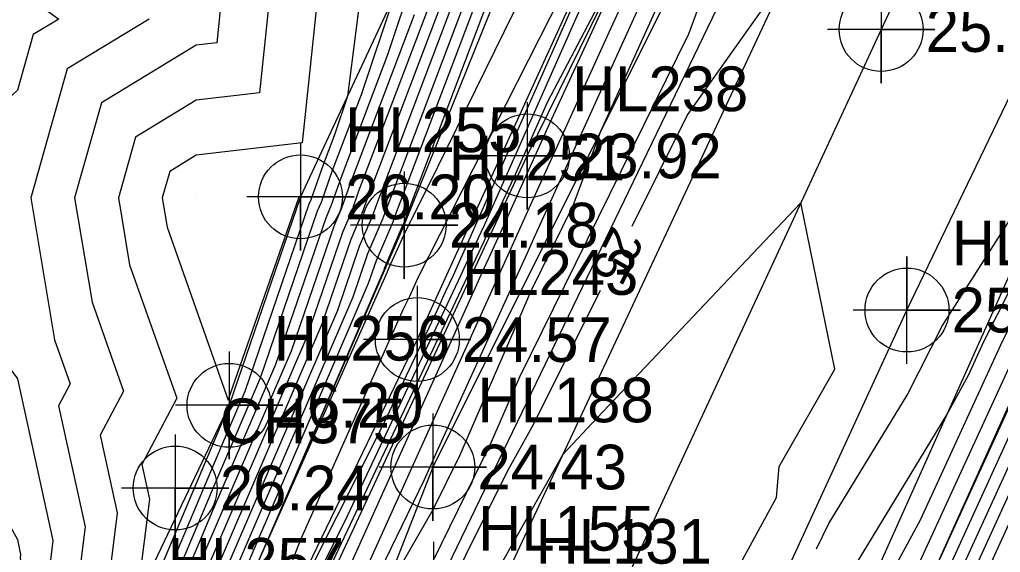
# Model space of a CAD drawing. Extents: x 2531902 to 2533249, y 715219 to 716099.
# Drawn here: x 2532720.1 to 2532774.9, y 715390.2 to 715420 of the extents above; entities that cross this region are included whole.
import ezdxf

# ---------------------------------------------------------------- set-up
doc = ezdxf.new("R2010")
doc.units = 0
for name, color, linetype in [('DTM Contours Major', 7, 'Continuous'), ('DTM Contours Major Text', 7, 'Continuous'), ('DTM Contours Minor', 7, 'Continuous'), ('Exist DTM Breakline', 7, 'Continuous'), ('Exist DTM Breakline Cogo Elevation', 7, 'Continuous'), ('Exist DTM Breakline Cogo Number', 7, 'Continuous'), ('Exist DTM Breakline Cogo Point CELL', 7, 'Continuous'), ('Exist DTM Crownline', 7, 'Continuous'), ('Exist DTM Crownline Cogo Elevation', 7, 'Continuous'), ('Exist DTM Crownline Cogo Point CELL', 7, 'Continuous'), ('Exist DTM Drainline', 7, 'Continuous'), ('Exist DTM Drainline Cogo Elevation', 7, 'Continuous'), ('Exist DTM Drainline Cogo Number', 7, 'Continuous'), ('Exist DTM Drainline Cogo Point CELL', 7, 'Continuous'), ('Exist DTM QL2 LIDAR Elevation Point', 7, 'Continuous'), ('Exist DTM Regular Point CELL', 7, 'Continuous'), ('Exist DTM Regular Point Cogo Elevation', 7, 'Continuous'), ('Exist DTM Regular Point Cogo Number', 7, 'Continuous'), ('Exist Roads Soil', 7, 'Continuous'), ('Exist Roads Soil Cogo Elevation', 7, 'Continuous'), ('Exist Roads Soil Cogo Number', 7, 'Continuous'), ('Exist Roads Soil Cogo Point CELL', 7, 'Continuous')]:
    doc.layers.add(name, color=color, linetype=linetype)

msp = doc.modelspace()

# ---------------------------------------------------------------- linework, layer by layer
at = {"layer": 'DTM Contours Major'}
for points in [[(2532800.222, 715486.126), (2532800.799, 715487.917), (2532801.604, 715490.728), (2532799.585, 715488.381), (2532795.986, 715482.388), (2532785.265, 715463.901), (2532782.488, 715459.417), (2532781.27, 715457.333), (2532770.689, 715436.09), (2532768.119, 715430.727), (2532765.72, 715425.943), (2532765.164, 715424.783), (2532763.066, 715422.571), (2532757.467, 715414.656), (2532754.355, 715408.4)], [(2532764.675, 715390.393), (2532765.365, 715391.804), (2532769.732, 715398.979), (2532771.705, 715402.869), (2532775.904, 715409.441), (2532779.037, 715415.606), (2532784.246, 715432.277), (2532786.058, 715436.002), (2532790.955, 715448.065), (2532789.189, 715456.971), (2532790.756, 715461.052), (2532790.741, 715462.057), (2532798.782, 715482.396)], [(2532805.714, 715463.749), (2532803.874, 715459.415), (2532795.933, 715440.582), (2532792.492, 715433.08), (2532783.009, 715413.212), (2532780.966, 715408.845), (2532778.419, 715403.271), (2532777.004, 715400.123), (2532766.878, 715377.969), (2532764.67, 715373.054), (2532764.487, 715372.658)], [(2532741.786, 715454.712), (2532740, 715454.12), (2532735.815, 715454.185), (2532735.815, 715450), (2532736.766, 715443.234), (2532734.728, 715440), (2532740, 715431.343), (2532740.309, 715430.303), (2532738.444, 715415.679), (2532737.727, 715413.532), (2532737.089, 715411.85), (2532736.399, 715409.901), (2532736.295, 715409.657), (2532732.71, 715399.177), (2532731.502, 715396.369), (2532726.475, 715384.443), (2532718.431, 715367.324), (2532718.116, 715366.65)], [(2532752.255, 715446.836), (2532751.43, 715443.503), (2532750.533, 715440.609), (2532749.886, 715438.88), (2532745.152, 715424.715), (2532739.574, 715410.002), (2532739.262, 715409.121), (2532738.641, 715407.674), (2532737.024, 715402.95), (2532729.895, 715386.376), (2532727.683, 715381.128), (2532724.143, 715373.594), (2532720.491, 715365.772), (2532718.9, 715360.92), (2532715.573, 715353.957)], [(2532733.072, 715380.417), (2532736.05, 715386.324), (2532746.107, 715407.627), (2532746.19, 715407.813), (2532747.785, 715411.189), (2532749.648, 715415.394), (2532755.036, 715425.63), (2532749.858, 715414.393), (2532748.564, 715411.544), (2532747.073, 715408.235), (2532746.1, 715406.094), (2532736.747, 715385.348), (2532734.354, 715380.414)], [(2532685.866, 715408.146), (2532687.738, 715410), (2532690, 715411.491), (2532694.423, 715420), (2532700, 715422.116), (2532709.929, 715420.071), (2532710, 715420.053), (2532718.389, 715421.611), (2532720, 715421.687), (2532722.31, 715420), (2532720.873, 715419.127), (2532720, 715416.024), (2532713.584, 715410), (2532719.681, 715400.319), (2532719.937, 715400), (2532720, 715399.886), (2532721.982, 715390.851), (2532721.73, 715388.827), (2532722.492, 715382.528), (2532719.242, 715375.74), (2532714.707, 715373.543)], [(2532752.573, 715404.819), (2532748.857, 715397.349), (2532747.374, 715394.718), (2532743.874, 715387.645), (2532740.383, 715379.669), (2532731.304, 715360.451), (2532730.239, 715357.914), (2532726.595, 715350.22), (2532724.236, 715346.063), (2532714.003, 715323.254), (2532713.203, 715321.69), (2532711.508, 715317.934), (2532709.974, 715314.389)]]:
    msp.add_lwpolyline(points, dxfattribs=at)
at = {"layer": 'DTM Contours Minor'}
for points in [[(2532769.082, 715469.128), (2532763.379, 715466.996), (2532761.986, 715466.673), (2532761.941, 715466.329), (2532761.911, 715466.132), (2532761.819, 715465.762), (2532756.217, 715447.689), (2532752.171, 715436.887), (2532751.093, 715433.661), (2532741.561, 715408.523), (2532741.552, 715408.498), (2532740.517, 715406.088), (2532740.476, 715405.967), (2532733.417, 715389.559), (2532740.662, 715405.834), (2532740.697, 715405.903), (2532741.705, 715408.165), (2532742.961, 715410.641), (2532754.164, 715433.438), (2532754.806, 715434.88), (2532757.432, 715440.248), (2532765.02, 715457.314), (2532767.689, 715462.104), (2532769.082, 715469.128)], [(2532740.483, 715397.402), (2532731.277, 715379.142), (2532735.823, 715390.867), (2532741.58, 715403.801), (2532741.953, 715404.539), (2532742.405, 715405.552), (2532754.127, 715428.661), (2532755.282, 715431.012), (2532756.469, 715433.676), (2532756.714, 715434.177), (2532767.107, 715457.553), (2532757.03, 715434.047), (2532756.954, 715433.904), (2532755.843, 715431.316), (2532755.098, 715429.899), (2532744.36, 715405.671), (2532743.9, 715404.697), (2532743.47, 715403.73), (2532740.483, 715397.402)], [(2532720.952, 715352.688), (2532732.777, 715375.601), (2532734.11, 715378.185), (2532739.744, 715389.798), (2532744.766, 715400.939), (2532747.774, 715407.558), (2532748.708, 715409.63), (2532753.083, 715419.263), (2532761.844, 715438.277)], [(2532723.557, 715294.878), (2532726.891, 715299.867), (2532729.677, 715306.221), (2532737.819, 715322.347), (2532742.046, 715333.324), (2532744.516, 715338.415), (2532745.079, 715339.838), (2532749.901, 715351.121), (2532754.614, 715364.633), (2532756.065, 715367.689), (2532757.623, 715371.878), (2532763.693, 715384.299), (2532771.962, 715397.885), (2532773.177, 715400.123), (2532774.028, 715401.974), (2532777.821, 715409.483), (2532778.485, 715410.931), (2532782.68, 715419.512), (2532780.801, 715417.567), (2532785.925, 715433.964)], [(2532792.419, 715434.376), (2532780.683, 715409.789), (2532780.393, 715409.17), (2532777.239, 715402.266), (2532777.103, 715401.963), (2532771.315, 715389.301), (2532765.104, 715375.785), (2532764.567, 715374.796), (2532761.933, 715368.859), (2532761.254, 715367.389), (2532761.252, 715367.386), (2532749.935, 715342.911), (2532748.607, 715340.058), (2532746.295, 715334.529), (2532744.423, 715330.362), (2532734.999, 715308.137), (2532732.649, 715303.257), (2532726.041, 715292.008)], [(2532792.566, 715431.784), (2532785.335, 715416.636), (2532781.539, 715408.52), (2532779.6, 715404.276), (2532776.906, 715398.283), (2532769.261, 715381.558), (2532764.544, 715371.057), (2532762.454, 715366.535), (2532762.352, 715366.316), (2532755.665, 715351.854), (2532749.719, 715339.075), (2532748.274, 715335.621), (2532742.116, 715321.914), (2532736.821, 715309.426), (2532732.305, 715300.048), (2532728.37, 715293.348)], [(2532749.608, 715431.425), (2532741.064, 715408.893), (2532740.98, 715408.654), (2532740.048, 715406.484), (2532739.613, 715405.213), (2532728.931, 715380.381), (2532728.407, 715379.139), (2532727.57, 715377.356), (2532722.011, 715365.449), (2532721.876, 715365.04), (2532719.41, 715359.879), (2532716.556, 715348.815), (2532715.589, 715346.812), (2532715.359, 715346.327), (2532704.747, 715322.677), (2532704.166, 715321.46), (2532696.617, 715308.576)], [(2532762.012, 715431.348), (2532757.509, 715419.145), (2532748.053, 715399.94), (2532746.492, 715396.349), (2532743.245, 715389.731), (2532736.81, 715378.57), (2532734.18, 715373.149), (2532733.914, 715372.632), (2532731.549, 715368.05), (2532720.404, 715345.96), (2532718.22, 715341.63), (2532716.895, 715338.548), (2532706.453, 715315.748), (2532704.068, 715311.44), (2532702.152, 715307.307)], [(2532724.211, 715293.077), (2532731.809, 715304.45), (2532732.994, 715306.466), (2532733.178, 715306.849), (2532734.65, 715310.32), (2532743.638, 715333.666), (2532744.946, 715336.363), (2532746.402, 715340.045), (2532756.703, 715364.143), (2532757.82, 715366.643), (2532758.879, 715369.236), (2532760.638, 715373.964), (2532762.021, 715376.794), (2532763.905, 715379.889), (2532770.486, 715392.01), (2532775.094, 715402.038), (2532777.577, 715406.952), (2532779.125, 715410.329), (2532788.914, 715430.353)], [(2532748.123, 715429.188), (2532740.568, 715409.263), (2532740.407, 715408.809), (2532739.579, 715406.881), (2532738.75, 715404.458), (2532729.252, 715382.379), (2532728.166, 715379.802), (2532726.427, 715376.102), (2532721.504, 715365.556), (2532720.884, 715363.666), (2532709.495, 715339.833), (2532709.32, 715339.158), (2532709.261, 715339.035), (2532708.13, 715336.651), (2532707.619, 715335.511), (2532703.945, 715327.826), (2532695.291, 715309.055), (2532695.206, 715308.845)], [(2532759.532, 715429.002), (2532752.591, 715413.72), (2532751.055, 715409.557), (2532748.727, 715404.829), (2532744.713, 715395.593), (2532743.231, 715392.572), (2532740.293, 715387.477), (2532734.157, 715374.828), (2532733.535, 715373.622), (2532728.017, 715362.929), (2532720.07, 715347.178), (2532718.513, 715344.091), (2532715.194, 715336.373), (2532707.109, 715318.72), (2532702.462, 715310.325), (2532701.224, 715307.655)], [(2532737.431, 715427.431), (2532735.921, 715413.08), (2532730, 715412.388), (2532728.515, 715411.485), (2532728.096, 715410), (2532728.368, 715408.368), (2532731.784, 715398.699), (2532735.747, 715410.057), (2532735.847, 715410.114), (2532735.827, 715410.056), (2532735.826, 715410.054), (2532731.847, 715398.423), (2532731.824, 715398.368), (2532726.234, 715385.106), (2532718.912, 715369.524), (2532717.68, 715366.95), (2532717.047, 715366.644), (2532717.048, 715365.188), (2532712.947, 715352.68)], [(2532743.639, 715426.808), (2532740.697, 715418.005), (2532738.083, 715411.111), (2532737.544, 715409.589), (2532737.233, 715408.864), (2532734.436, 715400.686), (2532730.859, 715392.372), (2532726.958, 715383.117), (2532720.716, 715369.832), (2532718.971, 715366.095), (2532715.924, 715356.8), (2532709.011, 715342.336), (2532704.732, 715334.836), (2532704.258, 715333.808), (2532701.941, 715328.507), (2532696.328, 715316.334), (2532692.559, 715306.988)], [(2532746.638, 715426.951), (2532740.071, 715409.632), (2532739.835, 715408.965), (2532739.11, 715407.278), (2532737.887, 715403.704), (2532729.574, 715384.378), (2532727.924, 715380.465), (2532725.285, 715374.848), (2532720.997, 715365.664), (2532719.892, 715362.293), (2532708.881, 715339.251), (2532708.07, 715337.83), (2532707.092, 715335.71), (2532706.647, 715334.693), (2532695.498, 715310.511), (2532694.677, 715308.474)], [(2532724.877, 715291.338), (2532732.822, 715304.862), (2532734.089, 715307.493), (2532744.221, 715331.387), (2532745.23, 715334.008), (2532745.377, 715334.311), (2532747.726, 715340.252), (2532750.798, 715347.439), (2532759.553, 715367.028), (2532761.405, 715371.56), (2532762.785, 715374.669), (2532767.795, 715383.897), (2532776.16, 715402.102), (2532777.332, 715404.421), (2532779.765, 715409.727), (2532788.075, 715426.725)], [(2532756.308, 715424.132), (2532748.851, 715407.715), (2532748.475, 715406.882), (2532743.432, 715395.784), (2532742.74, 715394.247), (2532734.134, 715376.506), (2532733.156, 715374.611), (2532724.484, 715357.809), (2532719.736, 715348.396), (2532718.805, 715346.551), (2532713.494, 715334.198), (2532707.766, 715321.692), (2532700.855, 715309.209), (2532700.296, 715308.002)], [(2532734.432, 715424.432), (2532733.531, 715415.873), (2532730, 715415.46), (2532726.604, 715413.396), (2532725.648, 715410), (2532726.269, 715406.269), (2532728.908, 715398.801), (2532726.958, 715395.097), (2532727.381, 715393.169), (2532726.778, 715388.322), (2532727.435, 715389.192), (2532725.992, 715385.77), (2532724.134, 715381.816), (2532718.07, 715369.148), (2532714.956, 715367.639), (2532714.961, 715360.475)], [(2532789.987, 715423.483), (2532782.684, 715407.869), (2532781.96, 715406.286), (2532776.709, 715394.602), (2532774.027, 715388.735), (2532764.293, 715367.062), (2532763.654, 715365.681), (2532763.451, 715365.246), (2532761.394, 715360.797), (2532750.83, 715338.093), (2532750.253, 715336.714), (2532739.809, 715313.466), (2532738.642, 715310.715), (2532731.961, 715296.838), (2532730.698, 715294.689)], [(2532743.667, 715422.478), (2532739.077, 715410.372), (2532738.69, 715409.277), (2532738.171, 715408.071), (2532736.162, 715402.195), (2532730.217, 715388.375), (2532727.441, 715381.791), (2532723, 715372.34), (2532719.984, 715365.879), (2532717.908, 715359.546), (2532708.946, 715340.793), (2532706.401, 715336.333), (2532705.675, 715334.759), (2532704.294, 715331.6), (2532695.913, 715313.423), (2532693.618, 715307.731)], [(2532752.373, 715422.647), (2532746.072, 715408.43), (2532745.045, 715406.255), (2532744.789, 715405.678), (2532738.266, 715391.863), (2532731.961, 715379.357), (2532731.334, 715377.954), (2532722.545, 715359.181)], [(2532731.434, 715421.434), (2532731.142, 715418.665), (2532730, 715418.532), (2532724.694, 715415.306), (2532723.2, 715410), (2532724.171, 715404.171), (2532725.926, 715399.203), (2532724.629, 715396.738), (2532725.581, 715392.396), (2532724.873, 715386.698), (2532725.062, 715385.135), (2532718.461, 715371.345), (2532712.866, 715368.635), (2532712.874, 715355.762), (2532710.963, 715349.933), (2532709.175, 715346.191), (2532704.757, 715338.45), (2532705.576, 715350.018), (2532698.003, 715346.868), (2532694.945, 715329.816), (2532692.441, 715321.704), (2532695.676, 715319.423), (2532689.912, 715305.131)], [(2532741.041, 715421.243), (2532739.212, 715415.768), (2532737.586, 715411.481), (2532736.972, 715409.745), (2532736.764, 715409.261), (2532733.573, 715399.932), (2532731.181, 715394.371), (2532726.717, 715383.78), (2532719.573, 715368.578), (2532718.464, 715366.202), (2532714.932, 715355.427), (2532709.044, 715343.107), (2532703.897, 715334.088), (2532703.549, 715333.333), (2532700.764, 715326.961), (2532696.536, 715317.79), (2532692.03, 715306.617)], [(2532742.182, 715420.242), (2532738.58, 715410.741), (2532738.117, 715409.433), (2532737.702, 715408.467), (2532735.299, 715401.441), (2532730.538, 715390.374), (2532727.2, 715382.454), (2532721.858, 715371.086), (2532719.477, 715365.987), (2532716.916, 715358.173), (2532708.979, 715341.564), (2532705.566, 715335.585), (2532704.966, 715334.283), (2532703.118, 715330.054), (2532696.121, 715314.878), (2532693.089, 715307.36)], [(2532727.363, 715420), (2532722.783, 715417.217), (2532720.753, 715410), (2532722.072, 715402.072), (2532722.944, 715399.604), (2532722.3, 715398.379), (2532723.781, 715391.624), (2532723.302, 715387.763), (2532723.777, 715383.831), (2532718.852, 715373.542), (2532710.776, 715369.631), (2532710.787, 715351.048), (2532709.971, 715348.56), (2532709.208, 715346.962), (2532707.322, 715343.657), (2532708.803, 715364.593), (2532695.098, 715358.893), (2532689.565, 715328.033), (2532687.437, 715321.14), (2532694.096, 715316.446), (2532689.383, 715304.76)], [(2532787.661, 715420.059), (2532782.111, 715408.194), (2532780.78, 715405.281), (2532776.807, 715396.442), (2532771.644, 715385.146), (2532764.419, 715369.059), (2532763.054, 715366.108), (2532762.902, 715365.781), (2532758.53, 715356.325), (2532750.274, 715338.584), (2532749.264, 715336.167), (2532740.962, 715317.69), (2532737.732, 715310.071), (2532732.133, 715298.443), (2532729.534, 715294.018)], [(2532745.048, 715359.74), (2532746.77, 715363.471), (2532753.174, 715376.293), (2532762.431, 715393.257), (2532762.574, 715394.985), (2532765.704, 715400.428), (2532763.794, 715409.722), (2532752.415, 715397.704), (2532750.493, 715395.667), (2532746.688, 715388.915), (2532745.84, 715387.2), (2532738.995, 715371.564), (2532734.935, 715359.474)], [(2532719.633, 715377.937), (2532716.344, 715376.344), (2532710, 715375.547), (2532701.114, 715378.886), (2532695.45, 715380), (2532691.917, 715381.917), (2532694.38, 715390), (2532693.825, 715396.175), (2532696.944, 715400), (2532697.685, 715402.315), (2532700.263, 715400.721), (2532708.325, 715402.106), (2532710, 715406.19), (2532714.958, 715400), (2532720, 715390.908), (2532720.182, 715390.078), (2532720.159, 715389.892), (2532721.207, 715381.224), (2532719.633, 715377.937)]]:
    msp.add_lwpolyline(points, dxfattribs=at)
at = {"layer": 'Exist DTM Breakline'}
for points in [[(2532850.523, 715624.043), (2532846.504, 715620.874), (2532841.706, 715614.127), (2532832.845, 715598.874), (2532822.333, 715575.771), (2532815.557, 715555.383), (2532805.828, 715528.954), (2532795.014, 715502.43), (2532778.718, 715468.977), (2532762.354, 715433.263), (2532743.219, 715394.959), (2532734.198, 715371.89), (2532718.026, 715339.994), (2532703.206, 715306.913)], [(2532851.508, 715621.597), (2532844.842, 715610.805), (2532835.568, 715590.645), (2532825.478, 715567.576), (2532808.054, 715526.629), (2532792.366, 715492.682), (2532777.25, 715459.478), (2532760.672, 715423.843), (2532743.255, 715387.785), (2532725.494, 715349.638), (2532709.856, 715316.842), (2532704.172, 715304.494)], [(2532724.848, 715291.321), (2532733.023, 715306.739), (2532748.288, 715340.34), (2532764.781, 715374.811), (2532780.299, 715409.224), (2532792.312, 715436.261), (2532804.438, 715463.384), (2532816.887, 715492.808), (2532831.807, 715524.14), (2532844.157, 715545.461), (2532851.404, 715553.726), (2532857.189, 715557.259), (2532859.92, 715562.405), (2532862.179, 715569.546), (2532865.484, 715583.127), (2532870.058, 715596.163), (2532872.225, 715604.998), (2532872.305, 715609.165), (2532872.164, 715614.117)], [(2532723.234, 715295.769), (2532728.306, 715306.009), (2532744.245, 715339.708), (2532761.528, 715374.58), (2532778.005, 715411.382), (2532790.122, 715438.182), (2532802.798, 715466.193), (2532818.35, 715499.828), (2532834.653, 715534.045), (2532849.974, 715564.583), (2532860.602, 715589.58), (2532870.296, 715613.283)], [(2532762.131, 715466.43), (2532735.821, 715410.058), (2532731.83, 715398.408), (2532725.91, 715385.995), (2532717.58, 715366.39), (2532709.232, 715347.537), (2532701.59, 715332.018), (2532697.17, 715322.237)], [(2532695.267, 715308.888), (2532708.85, 715338.53), (2532728.632, 715378.522), (2532741.621, 715408.479), (2532758.675, 715450.751), (2532764.932, 715465.184)], [(2532768.632, 715461.051), (2532755.411, 715430.733), (2532742.356, 715402.083), (2532730.884, 715378.328), (2532717.202, 715348.795), (2532704.618, 715322.099), (2532697.571, 715308.355)]]:
    msp.add_lwpolyline(points, dxfattribs=at)
at = {"layer": 'Exist DTM Breakline Cogo Point CELL'}
for points in [[(2532735.821, 715413.058), (2532735.821, 715407.058), (2532735.821, 715410.058), (2532738.821, 715410.058), (2532732.821, 715410.058)], [(2532741.621, 715411.479), (2532741.621, 715405.479), (2532741.621, 715408.479), (2532744.621, 715408.479), (2532738.621, 715408.479)], [(2532742.356, 715405.083), (2532742.356, 715399.083), (2532742.356, 715402.083), (2532745.356, 715402.083), (2532739.356, 715402.083)], [(2532731.83, 715401.408), (2532731.83, 715395.408), (2532731.83, 715398.408), (2532734.83, 715398.408), (2532728.83, 715398.408)], [(2532743.219, 715397.959), (2532743.219, 715391.959), (2532743.219, 715394.959), (2532746.219, 715394.959), (2532740.219, 715394.959)], [(2532743.255, 715390.785), (2532743.255, 715384.785), (2532743.255, 715387.785), (2532746.255, 715387.785), (2532740.255, 715387.785)]]:
    msp.add_lwpolyline(points, dxfattribs=at)
for centre in [(2532735.821, 715410.058), (2532741.621, 715408.479), (2532742.356, 715402.083), (2532731.83, 715398.408), (2532743.219, 715394.959)]:
    msp.add_circle(centre, 2.344, dxfattribs=at)
at = {"layer": 'Exist DTM Crownline'}
msp.add_lwpolyline([(2532860.933, 715617.416), (2532850.19, 715594.439), (2532832.001, 715555.022), (2532815.132, 715519.513), (2532800.101, 715487.53), (2532784.397, 715453.866), (2532768.28, 715419.409), (2532752.301, 715384.909), (2532738.247, 715354.553), (2532722.592, 715320.784), (2532713.598, 715300.468)], dxfattribs=at)
at = {"layer": 'Exist DTM Crownline Cogo Point CELL'}
msp.add_lwpolyline([(2532768.28, 715422.409), (2532768.28, 715416.409), (2532768.28, 715419.409), (2532771.28, 715419.409), (2532765.28, 715419.409)], dxfattribs=at)
msp.add_circle((2532768.28, 715419.409), 2.344, dxfattribs=at)
at = {"layer": 'Exist DTM Drainline'}
msp.add_lwpolyline([(2532699.53, 715308.289), (2532709.361, 715328.913), (2532719.239, 715350.205), (2532734.066, 715381.366), (2532748.504, 715412.348), (2532762.734, 715441.284), (2532771.712, 715461.016)], dxfattribs=at)
at = {"layer": 'Exist DTM Drainline Cogo Point CELL'}
msp.add_lwpolyline([(2532748.504, 715415.348), (2532748.504, 715409.348), (2532748.504, 715412.348), (2532751.504, 715412.348), (2532745.504, 715412.348)], dxfattribs=at)
msp.add_circle((2532748.504, 715412.348), 2.344, dxfattribs=at)
at = {"layer": 'Exist DTM QL2 LIDAR Elevation Point'}
msp.add_line((2532730, 715410), (2532730, 715410), dxfattribs=at)
at = {"layer": 'Exist DTM Regular Point CELL'}
msp.add_lwpolyline([(2532728.818, 715396.786), (2532728.818, 715390.786), (2532728.818, 715393.786), (2532731.818, 715393.786), (2532725.818, 715393.786)], dxfattribs=at)
msp.add_circle((2532728.818, 715393.786), 2.344, dxfattribs=at)
at = {"layer": 'Exist Roads Soil'}
for points in [[(2532854.208, 715621.565), (2532849.629, 715612.83), (2532840.293, 715590.952), (2532834.77, 715577.322), (2532814.326, 715533.181), (2532796.183, 715493.991), (2532779.839, 715458.919), (2532764.575, 715425.799), (2532746.469, 715387.058), (2532729.418, 715351.712), (2532714.481, 715319.899), (2532706.788, 715303.318)], [(2532718.476, 715296.339), (2532722.407, 715303.928), (2532737.169, 715334.721), (2532753.884, 715369.29), (2532769.727, 715403.733), (2532784.984, 715435.426), (2532799.766, 715466.715), (2532814.686, 715500.17), (2532830.822, 715535.144), (2532845.407, 715566.333), (2532858.269, 715594.216), (2532867.389, 715615.563), (2532854.208, 715621.565)]]:
    msp.add_lwpolyline(points, dxfattribs=at)
at = {"layer": 'Exist Roads Soil Cogo Point CELL'}
msp.add_lwpolyline([(2532769.727, 715400.733), (2532769.727, 715406.733), (2532769.727, 715403.733), (2532772.727, 715403.733), (2532766.727, 715403.733)], dxfattribs=at)
msp.add_circle((2532769.727, 715403.733), 2.344, dxfattribs=at)

# ---------------------------------------------------------------- texts
at = {"layer": 'DTM Contours Major Text'}
msp.add_text('25', height=2, rotation=243.5493, dxfattribs=at).set_placement((2532753.294, 715408.514))
at = {"layer": 'Exist DTM Breakline Cogo Elevation'}
for s, p in [('26.20', (2532738.321, 715408.808)), ('24.18', (2532744.121, 715407.229)), ('24.57', (2532744.856, 715400.833)), ('26.20', (2532734.33, 715397.158)), ('24.43', (2532745.719, 715393.709))]:
    msp.add_text(s, height=2.5, dxfattribs=at).set_placement(p)
at = {"layer": 'Exist DTM Breakline Cogo Number'}
for s, p in [('HL255', (2532738.321, 715412.558)), ('HL251', (2532744.121, 715410.979)), ('HL243', (2532744.856, 715404.583)), ('HL256', (2532734.33, 715400.908)), ('HL188', (2532745.719, 715397.459)), ('HL155', (2532745.755, 715390.285)), ('HL257', (2532728.41, 715388.495))]:
    msp.add_text(s, height=2.5, dxfattribs=at).set_placement(p)
at = {"layer": 'Exist DTM Crownline Cogo Elevation'}
msp.add_text('25.13', height=2.5, dxfattribs=at).set_placement((2532770.78, 715418.159))
at = {"layer": 'Exist DTM Drainline Cogo Elevation'}
msp.add_text('23.92', height=2.5, dxfattribs=at).set_placement((2532751.004, 715411.098))
at = {"layer": 'Exist DTM Drainline Cogo Number'}
msp.add_text('HL238', height=2.5, dxfattribs=at).set_placement((2532751.004, 715414.848))
at = {"layer": 'Exist DTM Regular Point Cogo Elevation'}
msp.add_text('26.24', height=2.5, dxfattribs=at).set_placement((2532731.318, 715392.536))
at = {"layer": 'Exist DTM Regular Point Cogo Number'}
msp.add_text('CH375', height=2.5, dxfattribs=at).set_placement((2532731.318, 715396.286))
at = {"layer": 'Exist Roads Soil Cogo Elevation'}
msp.add_text('25.15', height=2.5, dxfattribs=at).set_placement((2532772.227, 715402.483))
at = {"layer": 'Exist Roads Soil Cogo Number'}
for s, p in [('HL115', (2532772.227, 715406.233)), ('HL131', (2532748.969, 715389.558))]:
    msp.add_text(s, height=2.5, dxfattribs=at).set_placement(p)

doc.saveas('drawing.dxf')
